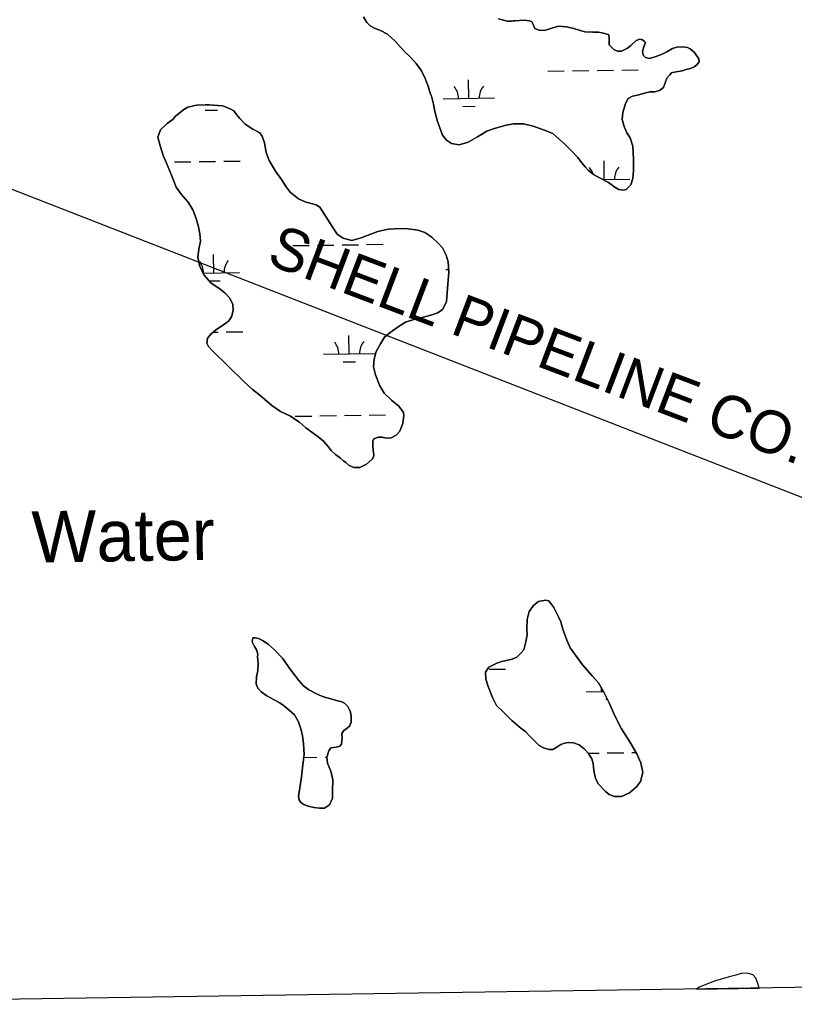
# Model space of a CAD drawing. Extents: x 3807117 to 3845308, y 337856 to 363736.
# Drawn here: x 3811514 to 3813023, y 343281 to 345193 of the extents above; entities that cross this region are included whole.
import ezdxf

# ---------------------------------------------------------------- set-up
doc = ezdxf.new("R2010")
doc.units = 0
for name, color, linetype in [('V-GRID-FRAM', 7, 'Continuous'), ('V-RIVR-IDEN', 7, 'Continuous'), ('V-TOPO-SHOR', 7, 'Continuous'), ('V-UTIL-IDEN', 7, 'Continuous'), ('V-UTIL-LINE', 7, 'Continuous'), ('V-WETL-SWMP', 7, 'Continuous')]:
    doc.layers.add(name, color=color, linetype=linetype)

msp = doc.modelspace()

# ---------------------------------------------------------------- linework, layer by layer
at = {"layer": 'V-GRID-FRAM'}
msp.add_lwpolyline([(3811100.6, 361461.9), (3842914.2, 361938.5), (3843194.5, 343758.3), (3811365, 343281.4), (3811100.6, 361461.9)], dxfattribs=at)
at = {"layer": 'V-TOPO-SHOR'}
for points in [[(3812183.6, 345198.8), (3812190, 345187.6), (3812196.2, 345181), (3812206.3, 345176), (3812216.6, 345172.4), (3812230.1, 345164.7), (3812245, 345151), (3812255.8, 345139.4), (3812264.7, 345130), (3812274.8, 345120), (3812285.8, 345107.9), (3812296.2, 345093.8), (3812303.5, 345078.3), (3812309.1, 345063.5), (3812313.4, 345049.8), (3812315.7, 345044.3), (3812319.7, 345028.3), (3812322.5, 345014.4), (3812327.6, 344994.7), (3812334.5, 344975.1), (3812337.5, 344967.8), (3812345.3, 344958), (3812354.7, 344952.1), (3812369.5, 344949.4), (3812387.3, 344954.5), (3812405.6, 344964.8), (3812423.4, 344976.1), (3812438.4, 344980.9), (3812458.8, 344987.1), (3812474.7, 344990.4), (3812495.3, 344990)], [(3812463.1, 345190.3), (3812446.2, 345195.1)], [(3812495.3, 344990), (3812514.1, 344985.5), (3812534.4, 344978.7), (3812552, 344971.4), (3812576.8, 344949.4), (3812588, 344938.4), (3812600.9, 344924.8), (3812607.8, 344914.9), (3812615.1, 344906.1), (3812621.3, 344899.7), (3812631.4, 344891.7), (3812644.7, 344884.4), (3812660.7, 344875.8), (3812672.8, 344866.9), (3812681.1, 344862.2), (3812690, 344860.6), (3812695.2, 344862.2), (3812704.1, 344871.1), (3812708, 344883.5), (3812709.5, 344899.3), (3812709.7, 344921.2), (3812708.4, 344946.6), (3812703.1, 344963), (3812696.7, 344972.8), (3812691.2, 344984.9), (3812687.5, 344998.8), (3812688.8, 345012.1), (3812693.8, 345029.9), (3812699, 345039.8), (3812707.4, 345043.9), (3812719.6, 345046.9), (3812731, 345049.9), (3812741.5, 345052.7), (3812751.1, 345052.8), (3812760.2, 345055.1), (3812768, 345061.3), (3812774.5, 345078.9), (3812779.3, 345085.3), (3812783.4, 345089.6), (3812785.7, 345090.3), (3812792.8, 345091.3), (3812804.4, 345093.6), (3812812.2, 345095.9), (3812820.4, 345098.2), (3812827.7, 345101), (3812832.9, 345104.9), (3812837.5, 345111.1), (3812836.8, 345116.6), (3812828.5, 345128.9), (3812819.8, 345136.6), (3812814.6, 345138.7), (3812805, 345140), (3812794, 345139.3), (3812785.1, 345137.2), (3812774.1, 345130.5), (3812765.5, 345125.9), (3812751.3, 345120.9), (3812739.7, 345117.6), (3812732.6, 345119.2), (3812728.4, 345123.8), (3812727.1, 345131.5), (3812730.2, 345142.5), (3812732.5, 345148.7), (3812730.9, 345150.7), (3812727, 345154.1), (3812721.7, 345155.5), (3812714.4, 345152.3), (3812704.4, 345142.9), (3812697.6, 345137.4), (3812686.1, 345132.1), (3812678.6, 345131.8), (3812672, 345134.3), (3812661.9, 345143.9), (3812661.9, 345148.7), (3812662.1, 345157.8), (3812661.6, 345163.1), (3812660.4, 345164.2), (3812657.2, 345165.1), (3812650.8, 345167.2), (3812641.2, 345168.7), (3812630.5, 345168.7), (3812614.7, 345169.3), (3812605.6, 345171.8), (3812593.2, 345175.7), (3812578.8, 345179.3), (3812563.5, 345180.6), (3812550, 345176.9), (3812536.3, 345171.8), (3812525.6, 345172.7), (3812517.3, 345176.3), (3812513.9, 345183.6), (3812511.6, 345189.3), (3812506.8, 345191.1), (3812496.7, 345192.3), (3812487.6, 345191.5), (3812479.1, 345191.1), (3812475.2, 345190.8), (3812471.8, 345190.1), (3812463.1, 345190.3)], [(3812113.9, 344361.9), (3812120.4, 344353.2), (3812129.1, 344345.4), (3812138.7, 344338.6), (3812144.7, 344333.5), (3812148.9, 344329.9), (3812155.3, 344324.4), (3812164.5, 344320.3), (3812176.4, 344319.9), (3812189.6, 344326.4), (3812200.2, 344336.5), (3812202.9, 344341.1), (3812203.3, 344345.7), (3812202.4, 344353.4), (3812201.4, 344363.1), (3812201.9, 344371.8), (3812203.7, 344375.9), (3812212.4, 344379.6), (3812219.7, 344379.2), (3812227.5, 344377.4), (3812237.1, 344377.8), (3812247.2, 344383.4), (3812254.1, 344391.2), (3812260, 344406.3), (3812262.2, 344421.5), (3812261.3, 344427.4), (3812252.1, 344439.8), (3812237.8, 344451.6), (3812224, 344464.9), (3812214.8, 344480.9), (3812207, 344500.6), (3812203.2, 344516.6), (3812204.1, 344531.7), (3812208.2, 344546.4), (3812216.4, 344561.1), (3812224.6, 344574.4), (3812235.6, 344583.6), (3812250.7, 344594.7), (3812265.3, 344603.4), (3812283.2, 344609.4), (3812300.6, 344613.1), (3812314.7, 344616.9), (3812328, 344621.5), (3812338.1, 344628.8), (3812345.4, 344643.5), (3812348, 344677.9), (3812349.8, 344701.3), (3812348.3, 344721), (3812344.6, 344734.3), (3812337.2, 344748.5), (3812329, 344757.6), (3812316.6, 344769), (3812303.2, 344778.6), (3812289.5, 344782.7), (3812270.7, 344785.4), (3812254.6, 344785.8), (3812231.7, 344784.8), (3812211.6, 344780.1), (3812196, 344774.6), (3812178.6, 344767.7), (3812160.8, 344763), (3812143.8, 344767.1), (3812132.3, 344774.8), (3812122.2, 344789.9), (3812098.2, 344827.4), (3812091.3, 344832), (3812081.2, 344834.7), (3812069.8, 344838.3), (3812056.9, 344843.8), (3812040.8, 344857), (3812033, 344867.6), (3812023.8, 344881.7), (3812011.8, 344897.7), (3811999.4, 344918.8), (3811993.8, 344934.3), (3811990.6, 344953.1), (3811986, 344966.4), (3811981.4, 344972.3), (3811967.6, 344979.6), (3811952.9, 344989.7), (3811942.8, 345000.6), (3811936.3, 345008.4), (3811930.8, 345015.3), (3811925.3, 345018.9), (3811909.7, 345025.3), (3811899.6, 345026.2), (3811882.6, 345027.5), (3811874.9, 345027.5), (3811857.9, 345026.5), (3811841.4, 345022.8), (3811833.2, 345018.2), (3811816.7, 345004.4), (3811812.6, 344999.3), (3811801.2, 344990.6), (3811787.9, 344978.6), (3811782.5, 344963.9), (3811787.1, 344947.4), (3811793.1, 344928.2), (3811799.6, 344913.6), (3811809.3, 344890.2), (3811818.5, 344866.4)], [(3811818.5, 344866.4), (3811828.2, 344853.2), (3811841.6, 344837.2), (3811850.8, 344822.5), (3811857.7, 344805.6), (3811862.3, 344789.1), (3811864.7, 344775.4), (3811865.6, 344761.6), (3811862.9, 344746), (3811860.7, 344730.4), (3811863.9, 344713.9), (3811872.2, 344696.1), (3811886.5, 344679.6), (3811901.7, 344669.6), (3811913.1, 344660.5), (3811923.3, 344650), (3811928.8, 344638.1), (3811929.8, 344626.2), (3811926.6, 344614.2), (3811921.1, 344606), (3811914.7, 344600.9), (3811905.6, 344594.9), (3811895.1, 344588), (3811886.8, 344581.1), (3811879.5, 344572.4), (3811878.2, 344562.8), (3811881.4, 344555.9), (3811890.1, 344546.8), (3811919.1, 344518.4), (3811950.8, 344486.9), (3811966.9, 344472.3), (3811981.2, 344461.3), (3812005.1, 344440.8), (3812022, 344429.4), (3812039.9, 344420.7), (3812058.8, 344408.4), (3812071.2, 344397.5), (3812082.7, 344388.8), (3812097.4, 344378.3), (3812105.2, 344371.5), (3812113.9, 344361.9)], [(3812481.4, 343819.5), (3812490.1, 343812.2), (3812498.8, 343805.4), (3812503.9, 343799.9), (3812512.2, 343791.7), (3812519.1, 343784.8), (3812525.5, 343778.4), (3812534.2, 343773.9), (3812544.3, 343770.2), (3812552.1, 343770.2), (3812559.9, 343774.9), (3812567.6, 343779.9), (3812575, 343782.7), (3812583.2, 343784.1), (3812592.8, 343783.7), (3812603.4, 343779.6), (3812613, 343771.8), (3812621.8, 343762.7), (3812628.2, 343752.2), (3812630.6, 343743), (3812632, 343729.7), (3812635.2, 343714.1), (3812641.2, 343703.2), (3812654.1, 343689), (3812661.9, 343682.6), (3812672.5, 343679), (3812686.2, 343678.6), (3812701.3, 343685.9), (3812715, 343697.4), (3812722.8, 343708), (3812727.3, 343725.9), (3812724, 343744.2), (3812716.2, 343762.1), (3812702.4, 343785.4), (3812685.8, 343811), (3812672.4, 343837.1), (3812662.3, 343861.3), (3812651.6, 343882.4), (3812641.5, 343900.7), (3812628.6, 343914.4), (3812610.2, 343935.4), (3812596.4, 343954.2), (3812586.3, 343968.8), (3812579.8, 343983.9), (3812572, 344004.9), (3812567.8, 344019.1), (3812563.6, 344029.2), (3812554.4, 344047.1), (3812544.3, 344060.3), (3812537.9, 344061.7), (3812524.6, 344058.9), (3812514.5, 344051.5), (3812505.9, 344039.6), (3812502.2, 344024), (3812501.9, 344004.7), (3812502.3, 343994.2), (3812499.6, 343980.4), (3812496, 343964.8), (3812490.5, 343958.9), (3812481.9, 343950.6), (3812473.2, 343946.4), (3812453, 343942.2), (3812443.4, 343938.5), (3812434.3, 343934.4), (3812427.8, 343930.7), (3812421, 343921.5), (3812421.5, 343907.3), (3812426.1, 343893.1), (3812434.5, 343872.1), (3812442.8, 343856.5), (3812455.2, 343843.7), (3812464.4, 343835), (3812472.2, 343827.3), (3812476.8, 343823.2), (3812481.1, 343819.7), (3812481.4, 343819.5)], [(3812159.2, 343822.1), (3812159.2, 343827.2), (3812159.1, 343834.5), (3812158.2, 343843.2), (3812156.4, 343847.8), (3812153.1, 343854.2), (3812146.7, 343860.6), (3812141.2, 343863.3), (3812130.6, 343866.1), (3812120.1, 343869.2), (3812105.4, 343873.3), (3812093.5, 343878.3), (3812076.9, 343887), (3812066.8, 343894.7), (3812057.2, 343904.8), (3812044.3, 343921.7), (3812037.4, 343931.7), (3812025.9, 343948.7), (3812010.2, 343964.7), (3811998.3, 343975.2), (3811988.2, 343982.5), (3811979, 343986.6), (3811972.1, 343988.4), (3811968, 343987.9), (3811966.7, 343980.1), (3811970.8, 343971.4), (3811975, 343965), (3811977.3, 343956.3), (3811976.8, 343951.3), (3811978.2, 343938), (3811977.4, 343924.2), (3811975.1, 343912.3), (3811974.2, 343898.1), (3811977.5, 343890.3), (3811983.9, 343883), (3811994.9, 343875.2), (3812009.2, 343867.5), (3812020.7, 343861.6), (3812030.3, 343854.3), (3812038.6, 343847), (3812048.7, 343837.8), (3812056.5, 343824.1), (3812061.1, 343810.8), (3812064.4, 343797.1), (3812066.7, 343782.4), (3812067.7, 343760.9), (3812065, 343740.7), (3812062.4, 343716.9), (3812059.2, 343695.8), (3812056.5, 343678.8), (3812058.4, 343672.4), (3812061.6, 343666.9), (3812067.1, 343663.3), (3812075.8, 343660.1), (3812086.8, 343657.4), (3812097.4, 343656), (3812107.5, 343656.1), (3812117.1, 343662.5), (3812123, 343675.8), (3812122.9, 343690), (3812123.8, 343711.1), (3812119.6, 343728.1), (3812113.6, 343743.6), (3812112.2, 343755.5), (3812115.8, 343767.9), (3812119.5, 343773.4), (3812130.5, 343775.3), (3812137.3, 343777.2), (3812140.5, 343780.8), (3812141.9, 343793.2), (3812141.4, 343801.9), (3812145, 343807.4), (3812151.4, 343812), (3812156.9, 343816.6), (3812158.3, 343821.7), (3812159.2, 343822.1)], [(3812954, 343305.2), (3812951.6, 343314.1), (3812947.5, 343324.5), (3812941.7, 343331.1), (3812930.9, 343334.7), (3812919, 343333.5), (3812908.7, 343330.8), (3812898.3, 343327.8), (3812889.3, 343325.2), (3812880.2, 343322.6), (3812869.2, 343319.3), (3812858.5, 343315.5), (3812837.5, 343307.2), (3812831.9, 343303.4)]]:
    msp.add_lwpolyline(points, dxfattribs=at)
at = {"layer": 'V-UTIL-LINE'}
msp.add_lwpolyline([(3811341.1, 344923.7), (3814467.4, 343704.3), (3815215.8, 343339.1)], dxfattribs=at)
at = {"layer": 'V-WETL-SWMP'}
for p, q in [((3812542.5, 345092.9), (3812574.5, 345093.3)), ((3812590.5, 345093.6), (3812622.5, 345094.1)), ((3812638.5, 345094.3), (3812670.5, 345094.8)), ((3812686.5, 345095), (3812718.5, 345095.5)), ((3812388.7, 345039.8), (3812388.2, 345075.8)), ((3812338.7, 345039.1), (3812438.7, 345040.6)), ((3811875.1, 345016.7), (3811899.1, 345017)), ((3812376.9, 345024.2), (3812400.9, 345024.6)), ((3811815.2, 344915.8), (3811847.2, 344916.2)), ((3811863.2, 344916.5), (3811895.2, 344917)), ((3811911.2, 344917.2), (3811943.2, 344917.7)), ((3812652.5, 344881.9), (3812652, 344917.9)), ((3812649.5, 344881.8), (3812702.5, 344882.6)), ((3812045.6, 344752.7), (3812077.6, 344753.2)), ((3812093.6, 344753.4), (3812125.6, 344753.9)), ((3812141.6, 344754.1), (3812173.6, 344754.6)), ((3812189.6, 344754.9), (3812221.6, 344755.3)), ((3811891.8, 344699.6), (3811891.3, 344735.6)), ((3812343.7, 344706.4), (3812349.4, 344706.5)), ((3811870.7, 344699.3), (3811941.8, 344700.4)), ((3811882.7, 344684.1), (3811904.1, 344684.4)), ((3811890.5, 344584.2), (3811900.1, 344584.3)), ((3811916.1, 344584.6), (3811948.1, 344585)), ((3812155.7, 344541.7), (3812155.1, 344577.7)), ((3812105.7, 344541), (3812205.7, 344542.5)), ((3812143.9, 344526.1), (3812167.9, 344526.5)), ((3812050.6, 344420.1), (3812082.6, 344420.5)), ((3812098.6, 344420.8), (3812130.6, 344421.3)), ((3812146.6, 344421.5), (3812178.6, 344422)), ((3812194.6, 344422.2), (3812226.6, 344422.7)), ((3812428, 343926.8), (3812460, 343927.3)), ((3812617.5, 343883.2), (3812650.9, 343883.7)), ((3812655.7, 343868.4), (3812658.7, 343868.4)), ((3812066.9, 343754.9), (3812092.6, 343755.3)), ((3812108.6, 343755.5), (3812112.2, 343755.6)), ((3812621.3, 343763.2), (3812642.4, 343763.5)), ((3812658.4, 343763.7), (3812690.4, 343764.2)), ((3812706.4, 343764.5), (3812714.7, 343764.6)), ((3812889.3, 343325.2), (3812880.2, 343322.6)), ((3812898.3, 343327.8), (3812889.3, 343325.2)), ((3812908.7, 343330.8), (3812898.3, 343327.8)), ((3812919, 343333.5), (3812908.7, 343330.8)), ((3812930.9, 343334.7), (3812919, 343333.5)), ((3812941.7, 343331.1), (3812930.9, 343334.7)), ((3812947.5, 343324.5), (3812941.7, 343331.1)), ((3812837.5, 343307.2), (3812831.9, 343303.4)), ((3812858.5, 343315.5), (3812837.5, 343307.2)), ((3812869.2, 343319.3), (3812858.5, 343315.5)), ((3812880.2, 343322.6), (3812869.2, 343319.3)), ((3812951.6, 343314.1), (3812947.5, 343324.5)), ((3812954, 343305.2), (3812951.6, 343314.1)), ((3812831.9, 343303.4), (3812954, 343305.2))]:
    msp.add_line(p, q, dxfattribs=at)
for points in [[(3812495.3, 344990), (3812474.7, 344990.4), (3812458.8, 344987.1), (3812438.4, 344980.9), (3812423.4, 344976.1), (3812405.6, 344964.8), (3812387.3, 344954.5), (3812369.5, 344949.4), (3812354.7, 344952.1), (3812345.3, 344958), (3812337.5, 344967.8), (3812334.5, 344975.1), (3812327.6, 344994.7), (3812322.5, 345014.4), (3812319.7, 345028.3), (3812315.7, 345044.3), (3812313.4, 345049.8), (3812309.1, 345063.5), (3812303.5, 345078.3), (3812296.2, 345093.8), (3812285.8, 345107.9), (3812274.8, 345120), (3812264.7, 345130), (3812255.8, 345139.4), (3812245, 345151), (3812230.1, 345164.7), (3812216.6, 345172.4), (3812206.3, 345176), (3812196.2, 345181), (3812190, 345187.6), (3812183.6, 345198.8)], [(3812446.2, 345195.1), (3812463.1, 345190.3)], [(3812463.1, 345190.3), (3812471.8, 345190.1), (3812475.2, 345190.8), (3812479.1, 345191.1), (3812487.6, 345191.5), (3812496.7, 345192.3), (3812506.8, 345191.1), (3812511.6, 345189.3), (3812513.9, 345183.6), (3812517.3, 345176.3), (3812525.6, 345172.7), (3812536.3, 345171.8), (3812550, 345176.9), (3812563.5, 345180.6), (3812578.8, 345179.3), (3812593.2, 345175.7), (3812605.6, 345171.8), (3812614.7, 345169.3), (3812630.5, 345168.7), (3812641.2, 345168.7), (3812650.8, 345167.2), (3812657.2, 345165.1), (3812660.4, 345164.2), (3812661.6, 345163.1), (3812662.1, 345157.8), (3812661.9, 345148.7), (3812661.9, 345143.9), (3812672, 345134.3), (3812678.6, 345131.8), (3812686.1, 345132.1), (3812697.6, 345137.4), (3812704.4, 345142.9), (3812714.4, 345152.3), (3812721.7, 345155.5), (3812727, 345154.1), (3812730.9, 345150.7), (3812732.5, 345148.7), (3812730.2, 345142.5), (3812727.1, 345131.5), (3812728.4, 345123.8), (3812732.6, 345119.2), (3812739.7, 345117.6), (3812751.3, 345120.9), (3812765.5, 345125.9), (3812774.1, 345130.5), (3812785.1, 345137.2), (3812794, 345139.3), (3812805, 345140), (3812814.6, 345138.7), (3812819.8, 345136.6), (3812828.5, 345128.9), (3812836.8, 345116.6), (3812837.5, 345111.1), (3812832.9, 345104.9), (3812827.7, 345101), (3812820.4, 345098.2), (3812812.2, 345095.9), (3812804.4, 345093.6), (3812792.8, 345091.3), (3812785.7, 345090.3), (3812783.4, 345089.6), (3812779.3, 345085.3), (3812774.5, 345078.9), (3812768, 345061.3), (3812760.2, 345055.1), (3812751.1, 345052.8), (3812741.5, 345052.7), (3812731, 345049.9), (3812719.6, 345046.9), (3812707.4, 345043.9), (3812699, 345039.8), (3812693.8, 345029.9), (3812688.8, 345012.1), (3812687.5, 344998.8), (3812691.2, 344984.9), (3812696.7, 344972.8), (3812703.1, 344963), (3812708.4, 344946.6), (3812709.7, 344921.2), (3812709.5, 344899.3), (3812708, 344883.5), (3812704.1, 344871.1), (3812695.2, 344862.2), (3812690, 344860.6), (3812681.1, 344862.2), (3812672.8, 344866.9), (3812660.7, 344875.8), (3812644.7, 344884.4), (3812631.4, 344891.7), (3812621.3, 344899.7), (3812615.1, 344906.1), (3812607.8, 344914.9), (3812600.9, 344924.8), (3812588, 344938.4), (3812576.8, 344949.4), (3812552, 344971.4), (3812534.4, 344978.7), (3812514.1, 344985.5), (3812495.3, 344990)], [(3812113.9, 344361.9), (3812105.2, 344371.5), (3812097.4, 344378.3), (3812082.7, 344388.8), (3812071.2, 344397.5), (3812058.8, 344408.4), (3812039.9, 344420.7), (3812022, 344429.4), (3812005.1, 344440.8), (3811981.2, 344461.3), (3811966.9, 344472.3), (3811950.8, 344486.9), (3811919.1, 344518.4), (3811890.1, 344546.8), (3811881.4, 344555.9), (3811878.2, 344562.8), (3811879.5, 344572.4), (3811886.8, 344581.1), (3811895.1, 344588), (3811905.6, 344594.9), (3811914.7, 344600.9), (3811921.1, 344606), (3811926.6, 344614.2), (3811929.8, 344626.2), (3811928.8, 344638.1), (3811923.3, 344650), (3811913.1, 344660.5), (3811901.7, 344669.6), (3811886.5, 344679.6), (3811872.2, 344696.1), (3811863.9, 344713.9), (3811860.7, 344730.4), (3811862.9, 344746), (3811865.6, 344761.6), (3811864.7, 344775.4), (3811862.3, 344789.1), (3811857.7, 344805.6), (3811850.8, 344822.5), (3811841.6, 344837.2), (3811828.2, 344853.2), (3811818.5, 344866.4), (3811809.3, 344890.2), (3811799.6, 344913.6), (3811793.1, 344928.2), (3811787.1, 344947.4), (3811782.5, 344963.9), (3811787.9, 344978.6), (3811801.2, 344990.6), (3811812.6, 344999.3), (3811816.7, 345004.4), (3811833.2, 345018.2), (3811841.4, 345022.8), (3811857.9, 345026.5), (3811874.9, 345027.5), (3811882.6, 345027.5), (3811899.6, 345026.2), (3811909.7, 345025.3), (3811925.3, 345018.9), (3811930.8, 345015.3), (3811936.3, 345008.4), (3811942.8, 345000.6), (3811952.9, 344989.7), (3811967.6, 344979.6), (3811981.4, 344972.3), (3811986, 344966.4), (3811990.6, 344953.1), (3811993.9, 344934.3), (3811999.4, 344918.8), (3812011.8, 344897.7), (3812023.8, 344881.7), (3812033, 344867.6), (3812040.8, 344857), (3812056.9, 344843.8), (3812069.8, 344838.3), (3812081.2, 344834.7), (3812091.3, 344832), (3812098.2, 344827.4), (3812122.2, 344789.9), (3812132.3, 344774.8), (3812143.8, 344767.1), (3812160.8, 344763), (3812178.6, 344767.7), (3812196, 344774.6), (3812211.6, 344780.1), (3812231.7, 344784.8), (3812254.6, 344785.8), (3812270.7, 344785.4), (3812289.5, 344782.7), (3812303.2, 344778.6), (3812316.6, 344769), (3812329, 344757.6), (3812337.2, 344748.5), (3812344.6, 344734.3), (3812348.3, 344721), (3812349.8, 344701.3), (3812348, 344677.9), (3812345.4, 344643.5), (3812338.1, 344628.8), (3812328, 344621.5), (3812314.7, 344616.9), (3812300.6, 344613.1)], [(3812300.6, 344613.1), (3812283.2, 344609.4), (3812265.3, 344603.4), (3812250.7, 344594.7), (3812235.6, 344583.6), (3812224.6, 344574.4), (3812216.4, 344561.1), (3812208.2, 344546.4), (3812204.1, 344531.7), (3812203.2, 344516.6), (3812207, 344500.6), (3812214.8, 344480.9), (3812224, 344464.9), (3812237.8, 344451.6), (3812252.1, 344439.8), (3812261.3, 344427.4), (3812262.2, 344421.5), (3812260, 344406.3), (3812254.1, 344391.2), (3812247.2, 344383.4), (3812237.1, 344377.8), (3812227.5, 344377.4), (3812219.7, 344379.2), (3812212.4, 344379.6), (3812203.7, 344375.9), (3812201.9, 344371.8), (3812201.4, 344363.1), (3812202.4, 344353.4), (3812203.3, 344345.7), (3812202.9, 344341.1), (3812200.2, 344336.5), (3812189.6, 344326.4), (3812176.4, 344319.9), (3812164.5, 344320.3), (3812155.3, 344324.4), (3812148.9, 344329.9), (3812144.7, 344333.5), (3812138.7, 344338.6), (3812129.1, 344345.4), (3812120.4, 344353.2), (3812113.9, 344361.9)]]:
    msp.add_lwpolyline(points, dxfattribs=at)
for points in [[(3812490.1, 343812.2), (3812481.4, 343819.5), (3812481.1, 343819.7), (3812476.8, 343823.2), (3812472.2, 343827.3), (3812464.4, 343835), (3812455.2, 343843.7), (3812442.8, 343856.5), (3812434.5, 343872.1), (3812426.1, 343893.1), (3812421.5, 343907.3), (3812421, 343921.5), (3812427.8, 343930.7), (3812434.3, 343934.4), (3812443.4, 343938.5), (3812453, 343942.2), (3812473.2, 343946.4), (3812481.9, 343950.6), (3812490.5, 343958.9), (3812496, 343964.8), (3812499.6, 343980.4), (3812502.3, 343994.2), (3812501.9, 344004.7), (3812502.2, 344024), (3812505.9, 344039.6), (3812514.5, 344051.5), (3812524.6, 344058.9), (3812537.9, 344061.7), (3812544.3, 344060.3), (3812554.4, 344047.1), (3812563.6, 344029.2), (3812567.8, 344019.1), (3812572, 344004.9), (3812579.8, 343983.9), (3812586.3, 343968.8), (3812596.4, 343954.2), (3812610.2, 343935.4), (3812628.6, 343914.4), (3812641.5, 343900.7), (3812651.6, 343882.4), (3812662.3, 343861.3), (3812672.4, 343837.1), (3812685.8, 343811), (3812702.4, 343785.4), (3812716.2, 343762.1), (3812724, 343744.2), (3812727.3, 343725.9), (3812722.8, 343708), (3812715, 343697.4), (3812701.3, 343685.9), (3812686.2, 343678.6), (3812672.5, 343679), (3812661.9, 343682.6), (3812654.1, 343689), (3812641.2, 343703.2), (3812635.2, 343714.1), (3812632, 343729.7), (3812630.6, 343743), (3812628.2, 343752.2), (3812621.8, 343762.7), (3812613, 343771.8), (3812603.4, 343779.6), (3812592.8, 343783.7), (3812583.2, 343784.1), (3812575, 343782.7), (3812567.6, 343779.9), (3812559.9, 343774.9), (3812552.1, 343770.2), (3812544.3, 343770.2), (3812534.2, 343773.9), (3812525.5, 343778.4), (3812519.1, 343784.8), (3812512.2, 343791.7), (3812503.9, 343799.9), (3812498.8, 343805.4)], [(3812159.2, 343822.1), (3812158.3, 343821.7), (3812156.9, 343816.6), (3812151.4, 343812), (3812145, 343807.4), (3812141.4, 343801.9), (3812141.9, 343793.2), (3812140.5, 343780.8), (3812137.3, 343777.2), (3812130.5, 343775.3), (3812119.5, 343773.4), (3812115.8, 343767.9), (3812112.2, 343755.5), (3812113.6, 343743.6), (3812119.6, 343728.1), (3812123.8, 343711.1), (3812122.9, 343690), (3812123, 343675.8), (3812117.1, 343662.5), (3812107.5, 343656.1), (3812097.4, 343656), (3812086.8, 343657.4), (3812075.8, 343660.1), (3812067.1, 343663.3), (3812061.6, 343666.9), (3812058.4, 343672.4), (3812056.5, 343678.8), (3812059.2, 343695.8), (3812062.4, 343716.9), (3812065, 343740.7), (3812067.7, 343760.9), (3812066.7, 343782.4), (3812064.4, 343797.1), (3812061.1, 343810.8), (3812056.5, 343824.1), (3812048.7, 343837.8), (3812038.6, 343847), (3812030.3, 343854.3), (3812020.7, 343861.6), (3812009.2, 343867.5), (3811994.9, 343875.2), (3811983.9, 343883), (3811977.5, 343890.3), (3811974.2, 343898.1), (3811975.1, 343912.3), (3811977.4, 343924.2), (3811978.2, 343938), (3811976.8, 343951.3), (3811977.3, 343956.3), (3811975, 343965), (3811970.8, 343971.4), (3811966.7, 343980.1), (3811968, 343987.9), (3811972.1, 343988.4), (3811979, 343986.6), (3811988.2, 343982.5), (3811998.3, 343975.2), (3812010.2, 343964.7), (3812025.9, 343948.7), (3812037.4, 343931.7), (3812044.3, 343921.7), (3812057.2, 343904.8), (3812066.8, 343894.7), (3812076.9, 343887), (3812093.5, 343878.3), (3812105.4, 343873.3), (3812120.1, 343869.2), (3812130.6, 343866.1), (3812141.2, 343863.3), (3812146.7, 343860.6), (3812153.1, 343854.2), (3812156.3, 343847.8), (3812158.2, 343843.2), (3812159.1, 343834.5), (3812159.2, 343827.2)]]:
    msp.add_lwpolyline(points, close=True, dxfattribs=at)
for centre, start, end in [((3812333.5, 345039.5), 0.0865, 41.6302), ((3812443.9, 345041.1), 140.0865, 181.6302), ((3812597.3, 344881.5), 17.42, 41.6302), ((3812707.8, 344883.2), 140.0865, 181.6302), ((3811836.6, 344699.3), 0.0865, 41.6302), ((3811947.1, 344700.9), 140.0865, 181.6302), ((3812100.4, 344541.4), 0.0865, 41.6302), ((3812210.9, 344543), 140.0865, 181.6302), ((3812612.2, 343883.6), 0.0865, 12.9713)]:
    msp.add_arc(centre, 35.2, start, end, dxfattribs=at)

# ---------------------------------------------------------------- texts
at = {"layer": 'V-RIVR-IDEN'}
msp.add_text('Water', height=100, rotation=0.8756, dxfattribs=at).set_placement((3811537.6, 344134.8))
at = {"layer": 'V-UTIL-IDEN'}
msp.add_text('SHELL PIPELINE CO. ', height=83, rotation=339.2499, dxfattribs=at).set_placement((3811992.2, 344718.1))

doc.saveas('drawing.dxf')
